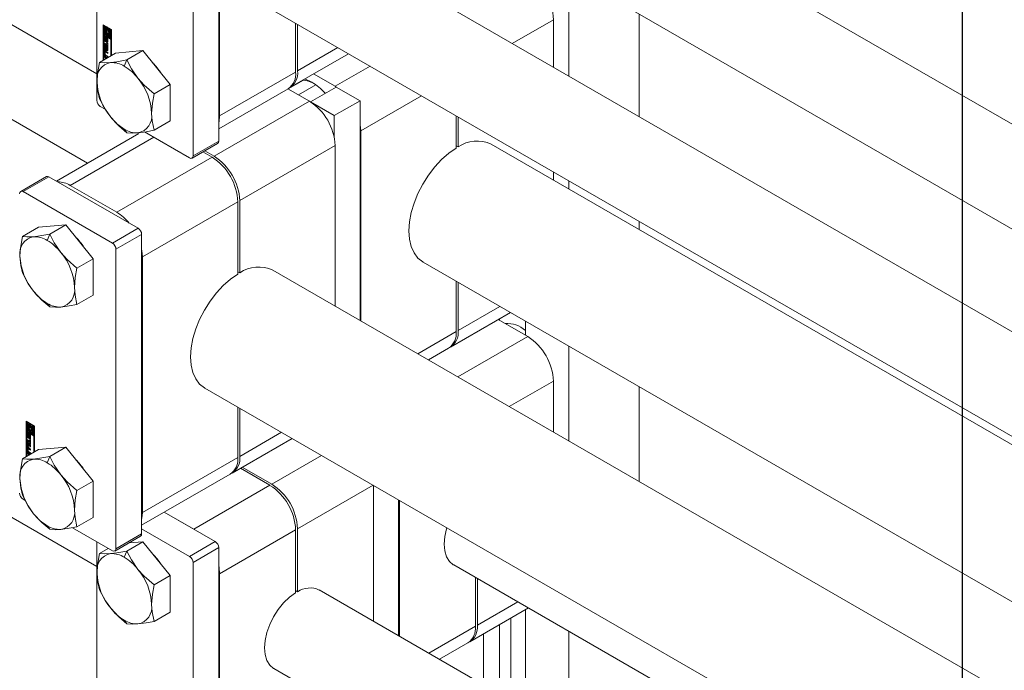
# Model space of a CAD drawing. Header units: millimetres. Extents: x 525 to 29324, y 175 to 20618.
# Tile 421 of 588: x 21786 to 22003, y 13096 to 13239. Entities that reach past the tile are written whole.
import ezdxf

# ---------------------------------------------------------------- set-up
doc = ezdxf.new("R2010")
doc.units = ezdxf.units.MM
doc.linetypes.add('SLD-Continua', pattern=[0])
doc.layers.add('COTAS', color=1, linetype='SLD-Continua')

msp = doc.modelspace()

# ---------------------------------------------------------------- linework, layer by layer
at = {"color": 7, "linetype": 'SLD-Continua', "lineweight": 18, "ltscale": 35}
for p, q in [((21801.03, 13207.24), (21174.62, 13568.77)), ((21217.67, 13564.79), (21803.05, 13226.94)), ((21300.96, 13408.18), (21803.05, 13118.4)), ((22914.32, 12690.8), (21891.66, 13281.02)), ((21803.05, 13276.47), (21803.05, 13221.1)), ((21829.92, 13212.12), (21829.92, 13267.49)), ((21824.27, 13264.23), (21824.27, 13208.86)), ((21830.1, 13261.75), (21830.1, 13217.65)), ((21881.67, 13263.69), (22894.31, 12679.25)), ((22874.72, 12667.94), (21852.06, 13258.17)), ((21907, 13249.07), (21907, 13226.46)), ((21842.07, 13240.84), (22863.71, 12651.2)), ((21922.55, 13240.1), (21922.55, 13217.48)), ((21804.47, 13237.76), (21806.32, 13236.69)), ((21804.47, 13229.93), (21804.47, 13237.76)), ((21804.61, 13237.68), (21804.61, 13230.01)), ((21846.86, 13227.33), (21846.86, 13238.07)), ((21847.28, 13237.83), (21847.28, 13227.57)), ((21903.64, 13238.86), (21894.57, 13233.63)), ((21903.64, 13238.86), (21903.64, 13228.4)), ((21804.78, 13237.54), (21804.64, 13237.46)), ((21804.64, 13237.46), (21804.64, 13235.58)), ((21804.82, 13237.36), (21804.64, 13237.46)), ((21804.64, 13235.58), (21805.31, 13235.19)), ((21804.96, 13237.44), (21804.78, 13237.54)), ((21804.96, 13237.44), (21804.82, 13237.36)), ((21804.82, 13235.68), (21804.82, 13237.36)), ((21804.96, 13235.76), (21804.82, 13235.68)), ((21805.13, 13235.5), (21804.82, 13235.68)), ((21804.96, 13236.56), (21804.96, 13237.44)), ((21804.96, 13235.76), (21804.96, 13236.11)), ((21805.13, 13235.66), (21804.96, 13235.76)), ((21805.13, 13236.71), (21805.06, 13236.67)), ((21805.27, 13237.26), (21805.13, 13237.17)), ((21805.13, 13237.17), (21805.13, 13236.69)), ((21805.31, 13237.07), (21805.13, 13237.17)), ((21805.13, 13235.77), (21805.13, 13235.5)), ((21805.45, 13237.15), (21805.27, 13237.26)), ((21805.45, 13237.15), (21805.31, 13237.07)), ((21805.31, 13236.47), (21805.31, 13237.07)), ((21805.45, 13236.55), (21805.31, 13236.47)), ((21805.45, 13235.88), (21805.31, 13235.8)), ((21805.31, 13235.19), (21805.31, 13235.8)), ((21805.45, 13236.55), (21805.45, 13237.15)), ((21805.45, 13235.28), (21805.45, 13235.88)), ((21805.62, 13237.05), (21805.48, 13236.97)), ((21806.15, 13236.59), (21805.48, 13236.97)), ((21805.48, 13236.97), (21805.48, 13236.36)), ((21805.62, 13235.78), (21805.48, 13235.7)), ((21805.48, 13235.7), (21805.48, 13235.09)), ((21806.29, 13236.67), (21805.62, 13237.05)), ((21805.67, 13235.78), (21805.62, 13235.78)), ((21805.66, 13236.67), (21805.97, 13236.49)), ((21805.66, 13236.39), (21805.66, 13236.67)), ((21805.8, 13236.47), (21805.66, 13236.39)), ((21805.73, 13235.5), (21805.87, 13235.58)), ((21805.8, 13236.47), (21805.8, 13236.59)), ((21805.8, 13235.07), (21805.8, 13235.54)), ((21805.97, 13236.49), (21805.97, 13234.81)), ((21806.29, 13236.67), (21806.15, 13236.59)), ((21806.15, 13234.71), (21806.15, 13236.59)), ((21806.29, 13234.79), (21806.29, 13236.67)), ((21806.32, 13236.69), (21806.32, 13231)), ((21804.64, 13235.38), (21804.78, 13235.46)), ((21806.15, 13234.51), (21804.64, 13235.38)), ((21804.64, 13235.38), (21804.64, 13230.03)), ((21804.86, 13235.06), (21804.72, 13234.98)), ((21804.72, 13234.47), (21804.72, 13234.98)), ((21804.86, 13234.55), (21804.72, 13234.47)), ((21804.74, 13233.76), (21805.29, 13233.44)), ((21804.74, 13233.49), (21804.74, 13233.76)), ((21804.88, 13233.57), (21804.74, 13233.49)), ((21805.29, 13233.17), (21804.74, 13233.49)), ((21804.74, 13233.37), (21805.47, 13232.5)), ((21804.74, 13233.08), (21804.74, 13233.37)), ((21806.29, 13234.59), (21804.78, 13235.46)), ((21804.86, 13234.55), (21804.86, 13235.06)), ((21804.88, 13233.57), (21804.88, 13233.68)), ((21805.43, 13233.25), (21804.88, 13233.57)), ((21804.91, 13234.83), (21804.91, 13234.4)), ((21804.96, 13234.91), (21804.93, 13234.9)), ((21804.96, 13234.91), (21804.94, 13234.9)), ((21804.96, 13234.89), (21804.95, 13234.9)), ((21804.96, 13234.9), (21804.95, 13234.9)), ((21804.95, 13234.07), (21805.09, 13234.15)), ((21804.96, 13235.1), (21804.96, 13234.89)), ((21804.98, 13234.28), (21805.12, 13234.36)), ((21805.12, 13234.36), (21804.98, 13234.28)), ((21805.14, 13234.38), (21804.99, 13234.3)), ((21805, 13234.34), (21805.01, 13234.81)), ((21805.15, 13234.42), (21805, 13234.34)), ((21805.16, 13234.89), (21805.01, 13234.81)), ((21805.12, 13234.36), (21805.12, 13234.36)), ((21805.15, 13234.42), (21805.16, 13234.89)), ((21805.19, 13234.67), (21805.18, 13234.2)), ((21805.35, 13234.82), (21805.21, 13234.74)), ((21805.35, 13234.82), (21805.21, 13234.74)), ((21805.38, 13234.82), (21805.23, 13234.73)), ((21805.23, 13233.91), (21805.23, 13234.12)), ((21805.37, 13233.99), (21805.23, 13233.91)), ((21805.38, 13234.81), (21805.24, 13234.73)), ((21805.24, 13233.9), (21805.39, 13233.99)), ((21805.4, 13234.78), (21805.26, 13234.7)), ((21805.26, 13234.12), (21805.4, 13234.2)), ((21805.41, 13234.21), (21805.27, 13234.13)), ((21805.42, 13234.74), (21805.28, 13234.66)), ((21805.42, 13234.7), (21805.28, 13234.62)), ((21805.28, 13234.19), (21805.28, 13234.62)), ((21805.42, 13234.27), (21805.28, 13234.19)), ((21805.42, 13234.24), (21805.28, 13234.16)), ((21805.29, 13233.82), (21805.47, 13233.71)), ((21805.29, 13233.44), (21805.29, 13233.82)), ((21805.43, 13233.52), (21805.29, 13233.44)), ((21805.45, 13235.28), (21805.31, 13235.19)), ((21805.37, 13234.19), (21805.37, 13233.99)), ((21805.42, 13234.27), (21805.42, 13234.7)), ((21805.43, 13233.52), (21805.43, 13233.74)), ((21805.47, 13234.54), (21805.47, 13234.04)), ((21805.47, 13233.71), (21805.47, 13232.69)), ((21805.48, 13235.09), (21805.66, 13234.99)), ((21805.66, 13234.99), (21805.66, 13235.47)), ((21805.8, 13235.07), (21805.66, 13234.99)), ((21805.97, 13234.81), (21806.15, 13234.71)), ((21806.29, 13234.79), (21806.15, 13234.71)), ((21806.29, 13234.59), (21806.15, 13234.51)), ((21806.15, 13230.9), (21806.15, 13234.51)), ((21806.29, 13230.98), (21806.29, 13234.59)), ((21807.22, 13231.52), (21803.66, 13229.46)), ((21804.86, 13231.92), (21804.72, 13231.84)), ((21804.72, 13231.26), (21804.72, 13231.84)), ((21804.86, 13231.34), (21804.72, 13231.26)), ((21804.88, 13233.16), (21804.74, 13233.08)), ((21804.86, 13232.93), (21804.74, 13233.08)), ((21804.74, 13232.37), (21804.86, 13232.38)), ((21804.74, 13232.08), (21804.74, 13232.37)), ((21804.88, 13232.16), (21804.74, 13232.08)), ((21805.47, 13232.1), (21804.74, 13232.08)), ((21805, 13233.01), (21804.86, 13232.93)), ((21804.86, 13232.38), (21804.86, 13232.93)), ((21805, 13232.46), (21804.86, 13232.38)), ((21804.86, 13231.34), (21804.86, 13231.92)), ((21804.88, 13233.16), (21804.88, 13233.2)), ((21805, 13233.01), (21804.88, 13233.16)), ((21804.88, 13232.16), (21804.88, 13232.39)), ((21805.47, 13232.18), (21804.88, 13232.16)), ((21804.9, 13231.64), (21804.9, 13231.25)), ((21805.06, 13231.77), (21804.92, 13231.69)), ((21804.94, 13231.97), (21805.47, 13231.67)), ((21805.11, 13231.76), (21804.97, 13231.68)), ((21805.47, 13231.39), (21804.97, 13231.68)), ((21805, 13232.46), (21805, 13233.01)), ((21805.16, 13232.82), (21805.02, 13232.74)), ((21805.02, 13232.74), (21805.02, 13232.38)), ((21805.31, 13232.39), (21805.02, 13232.74)), ((21805.02, 13232.38), (21805.31, 13232.39)), ((21805.47, 13231.55), (21805.11, 13231.76)), ((21805.45, 13232.48), (21805.16, 13232.82)), ((21805.43, 13233.25), (21805.29, 13233.17)), ((21805.29, 13232.79), (21805.29, 13233.17)), ((21805.43, 13232.87), (21805.29, 13232.79)), ((21805.47, 13232.69), (21805.29, 13232.79)), ((21805.45, 13232.48), (21805.31, 13232.39)), ((21805.43, 13232.87), (21805.43, 13233.25)), ((21805.47, 13232.85), (21805.43, 13232.87)), ((21805.47, 13232.5), (21805.47, 13232.1)), ((21805.47, 13231.67), (21805.47, 13231.39)), ((21813.24, 13232.06), (21807.22, 13231.52)), ((21813.24, 13232.06), (21809.67, 13230)), ((21819.25, 13224.58), (21813.24, 13232.06)), ((21845.62, 13223.91), (21858.51, 13231.35)), ((21856.17, 13232.7), (21847.28, 13227.57)), ((21804.74, 13230.88), (21805.43, 13230.49)), ((21804.74, 13230.61), (21804.74, 13230.88)), ((21804.88, 13230.69), (21804.74, 13230.61)), ((21804.99, 13230.47), (21804.74, 13230.61)), ((21804.88, 13230.69), (21804.88, 13230.8)), ((21805.13, 13230.55), (21804.88, 13230.69)), ((21805.09, 13230.94), (21804.94, 13230.86)), ((21805.47, 13230.56), (21804.94, 13230.86)), ((21804.97, 13231.12), (21805.47, 13230.83)), ((21805.13, 13230.55), (21804.99, 13230.47)), ((21804.99, 13230.23), (21804.99, 13230.47)), ((21805.47, 13230.72), (21805.09, 13230.94)), ((21805.13, 13230.31), (21805.13, 13230.55)), ((21805.31, 13230.45), (21805.17, 13230.36)), ((21805.19, 13230.35), (21805.17, 13230.36)), ((21805.17, 13230.36), (21805.17, 13230.33)), ((21805.34, 13230.43), (21805.31, 13230.45)), ((21805.47, 13230.83), (21805.47, 13230.56)), ((21809.67, 13230), (21809.13, 13228.62)), ((21830.1, 13217.65), (21846.86, 13227.33)), ((21855.56, 13224.18), (21850.82, 13226.91)), ((21855.56, 13224.18), (21863.25, 13228.62)), ((21848.62, 13225.54), (21845.25, 13223.6)), ((21819.25, 13224.58), (21815.68, 13222.53)), ((21819.25, 13216.57), (21819.25, 13224.58)), ((21829.92, 13214.85), (21845.2, 13223.66)), ((21845.17, 13223.64), (21849.9, 13220.91)), ((21845.37, 13223.77), (21845.27, 13223.58)), ((21847.49, 13222.3), (21851.32, 13224.51)), ((21850.15, 13220.77), (21855.8, 13224.03)), ((21855.56, 13224.18), (21855.8, 13224.03)), ((21861.04, 13221.01), (21855.8, 13224.03)), ((21849.9, 13220.91), (21828.9, 13208.79)), ((21850.15, 13220.77), (21850.15, 13220.76)), ((21850.15, 13220.77), (21855.38, 13217.75)), ((21855.38, 13217.75), (21861.04, 13221.01)), ((21861.04, 13172.61), (21861.04, 13221.01)), ((21861.21, 13214.38), (21874.56, 13222.08)), ((21803.83, 13219.75), (21804.91, 13219.13)), ((21819.25, 13216.57), (21815.68, 13214.51)), ((21855.38, 13217.75), (21855.38, 13212.84)), ((21882.21, 13210.57), (21882.21, 13217.67)), ((21882.64, 13217.42), (21882.64, 13210.82)), ((21809.13, 13214.74), (21809.67, 13213.97)), ((21813.58, 13214.12), (21823.49, 13208.41)), ((21861.21, 13214.38), (21861.21, 13172.51)), ((21812.34, 13213.77), (21794.17, 13203.29)), ((21797.22, 13202.34), (21815.61, 13212.96)), ((21824.27, 13208.86), (21829.92, 13212.12)), ((21824.04, 13208.35), (21829.69, 13211.62)), ((21828.47, 13208.55), (21826.42, 13209.73)), ((21826.85, 13209.97), (21828.9, 13208.79)), ((21855.56, 13211.11), (21834.55, 13198.99)), ((21855.56, 13211.11), (21855.56, 13175.77)), ((21882.21, 13211.06), (21882.64, 13210.82)), ((22863.71, 12649.42), (21889.92, 13211.44)), ((21807.47, 13196.43), (21828.47, 13208.55)), ((21903.64, 13205.3), (21903.64, 13203.52)), ((21791.97, 13204.29), (21786.31, 13201.03)), ((21786.86, 13200.98), (21792.52, 13204.24)), ((21812.17, 13192.9), (21792.52, 13204.24)), ((21907, 13203.37), (21907, 13201.58)), ((21786.86, 13200.98), (21806.52, 13189.63)), ((21807.47, 13196.43), (21797.22, 13202.34)), ((21813.13, 13186.63), (21834.13, 13198.75)), ((21834.13, 13182.82), (21834.13, 13198.75)), ((21834.55, 13198.99), (21834.55, 13183.07)), ((21922.55, 13194.39), (21922.55, 13192.61)), ((21790.25, 13193.14), (21786.69, 13191.09)), ((21796.26, 13193.68), (21790.25, 13193.14)), ((21796.26, 13193.68), (21792.7, 13191.62)), ((21802.27, 13186.21), (21796.26, 13193.68)), ((21806.52, 13189.63), (21812.17, 13192.9)), ((21792.7, 13191.62), (21792.16, 13190.24)), ((21807.3, 13188.28), (21812.95, 13191.55)), ((21812.95, 13125.56), (21812.95, 13191.55)), ((21807.3, 13188.28), (21807.3, 13122.3)), ((21802.27, 13186.21), (21798.71, 13184.15)), ((21802.27, 13178.19), (21802.27, 13186.21)), ((21813.13, 13186.63), (21813.13, 13130.28)), ((22861.69, 12595.09), (21841.84, 13183.69)), ((21874.93, 13185.46), (22863.71, 12614.78)), ((21834.13, 13183.31), (21834.55, 13183.07)), ((21882.21, 13170.15), (21882.21, 13181.25)), ((21882.64, 13181.01), (21882.64, 13170.4)), ((21802.27, 13178.19), (21798.71, 13176.13)), ((21792.16, 13176.36), (21792.7, 13175.59)), ((21891.83, 13175.7), (21882.64, 13170.4)), ((21880.98, 13166.73), (21894.17, 13174.35)), ((21891.48, 13172.79), (21897.98, 13169.04)), ((21891.79, 13172.97), (21891.79, 13172.61)), ((21897.45, 13172.46), (21897.45, 13169.35)), ((21873.75, 13165.27), (21882.21, 13170.15)), ((21897.98, 13169.04), (21882.6, 13160.16)), ((21876.1, 13163.92), (21880.56, 13166.49)), ((21907, 13166.95), (21907, 13146.08)), ((21826.84, 13157.71), (22846.74, 12569.08)), ((21903.64, 13159.24), (21893.92, 13153.63)), ((21903.64, 13159.24), (21903.64, 13148.02)), ((21922.55, 13157.97), (21922.55, 13137.1)), ((21834.13, 13142.4), (21834.13, 13153.5)), ((21834.55, 13153.26), (21834.55, 13142.64)), ((21787.5, 13150.38), (21789.35, 13149.31)), ((21787.5, 13142.55), (21787.5, 13150.38)), ((21787.64, 13150.3), (21787.64, 13142.63)), ((21787.81, 13150.16), (21787.67, 13150.08)), ((21787.67, 13150.08), (21787.67, 13148.2)), ((21787.85, 13149.98), (21787.67, 13150.08)), ((21787.99, 13150.06), (21787.81, 13150.16)), ((21787.99, 13150.06), (21787.85, 13149.98)), ((21787.85, 13148.3), (21787.85, 13149.98)), ((21787.99, 13149.18), (21787.99, 13150.06)), ((21788.16, 13149.33), (21788.09, 13149.29)), ((21788.3, 13149.88), (21788.16, 13149.8)), ((21788.16, 13149.8), (21788.16, 13149.32)), ((21788.34, 13149.7), (21788.16, 13149.8)), ((21788.48, 13149.78), (21788.3, 13149.88)), ((21788.48, 13149.78), (21788.34, 13149.7)), ((21788.34, 13149.09), (21788.34, 13149.7)), ((21788.48, 13149.17), (21788.34, 13149.09)), ((21788.48, 13149.17), (21788.48, 13149.78)), ((21788.65, 13149.68), (21788.51, 13149.6)), ((21788.51, 13149.6), (21788.51, 13148.99)), ((21789.18, 13149.21), (21788.51, 13149.6)), ((21789.32, 13149.29), (21788.65, 13149.68)), ((21788.69, 13149.29), (21789, 13149.11)), ((21788.69, 13149.02), (21788.69, 13149.29)), ((21788.83, 13149.1), (21788.69, 13149.02)), ((21788.83, 13149.1), (21788.83, 13149.21)), ((21789, 13149.11), (21789, 13147.43)), ((21789.32, 13149.29), (21789.18, 13149.21)), ((21789.18, 13147.33), (21789.18, 13149.21)), ((21789.32, 13147.41), (21789.32, 13149.29)), ((21789.35, 13149.31), (21789.35, 13143.62)), ((21787.67, 13148.2), (21788.34, 13147.82)), ((21787.67, 13148), (21787.81, 13148.08)), ((21789.18, 13147.13), (21787.67, 13148)), ((21787.67, 13148), (21787.67, 13142.65)), ((21787.89, 13147.68), (21787.75, 13147.6)), ((21787.75, 13147.1), (21787.75, 13147.6)), ((21787.89, 13147.18), (21787.75, 13147.1)), ((21789.32, 13147.21), (21787.81, 13148.08)), ((21787.99, 13148.39), (21787.85, 13148.3)), ((21788.16, 13148.12), (21787.85, 13148.3)), ((21787.89, 13147.18), (21787.89, 13147.68)), ((21787.94, 13147.45), (21787.94, 13147.02)), ((21787.99, 13147.54), (21787.96, 13147.52)), ((21787.99, 13147.53), (21787.97, 13147.52)), ((21787.99, 13147.52), (21787.98, 13147.52)), ((21787.99, 13147.52), (21787.98, 13147.52)), ((21787.98, 13146.7), (21788.12, 13146.78)), ((21787.99, 13148.39), (21787.99, 13148.74)), ((21788.16, 13148.28), (21787.99, 13148.39)), ((21787.99, 13147.73), (21787.99, 13147.52)), ((21788.01, 13146.9), (21788.15, 13146.98)), ((21788.15, 13146.98), (21788.01, 13146.9)), ((21788.16, 13147), (21788.02, 13146.92)), ((21788.03, 13146.96), (21788.04, 13147.43)), ((21788.17, 13147.04), (21788.03, 13146.96)), ((21788.18, 13147.51), (21788.04, 13147.43)), ((21788.15, 13146.98), (21788.15, 13146.98)), ((21788.16, 13148.4), (21788.16, 13148.12)), ((21788.17, 13147.04), (21788.18, 13147.51)), ((21788.22, 13147.29), (21788.21, 13146.82)), ((21788.38, 13147.44), (21788.24, 13147.36)), ((21788.38, 13147.44), (21788.24, 13147.36)), ((21788.4, 13147.44), (21788.26, 13147.36)), ((21788.26, 13146.54), (21788.26, 13146.75)), ((21788.4, 13146.62), (21788.26, 13146.54)), ((21788.41, 13147.44), (21788.27, 13147.36)), ((21788.27, 13146.53), (21788.41, 13146.61)), ((21788.43, 13147.41), (21788.29, 13147.33)), ((21788.29, 13146.74), (21788.43, 13146.83)), ((21788.44, 13146.84), (21788.3, 13146.76)), ((21788.45, 13147.37), (21788.31, 13147.29)), ((21788.45, 13147.33), (21788.31, 13147.24)), ((21788.31, 13146.81), (21788.31, 13147.24)), ((21788.45, 13146.89), (21788.31, 13146.81)), ((21788.45, 13146.86), (21788.31, 13146.78)), ((21788.48, 13148.51), (21788.34, 13148.43)), ((21788.34, 13147.82), (21788.34, 13148.43)), ((21788.48, 13147.9), (21788.34, 13147.82)), ((21788.4, 13146.81), (21788.4, 13146.62)), ((21788.45, 13146.89), (21788.45, 13147.33)), ((21788.48, 13147.9), (21788.48, 13148.51)), ((21788.5, 13147.17), (21788.5, 13146.66)), ((21788.65, 13148.41), (21788.51, 13148.32)), ((21788.51, 13148.32), (21788.51, 13147.72)), ((21788.51, 13147.72), (21788.69, 13147.62)), ((21788.7, 13148.4), (21788.65, 13148.41)), ((21788.69, 13147.62), (21788.69, 13148.1)), ((21788.83, 13147.7), (21788.69, 13147.62)), ((21788.76, 13148.12), (21788.9, 13148.2)), ((21788.83, 13147.7), (21788.83, 13148.16)), ((21789, 13147.43), (21789.18, 13147.33)), ((21789.32, 13147.41), (21789.18, 13147.33)), ((21789.32, 13147.21), (21789.18, 13147.13)), ((21789.18, 13143.52), (21789.18, 13147.13)), ((21789.32, 13143.61), (21789.32, 13147.21)), ((21843.75, 13147.95), (21834.55, 13142.64)), ((21787.89, 13144.55), (21787.75, 13144.46)), ((21787.75, 13143.88), (21787.75, 13144.46)), ((21787.77, 13146.39), (21788.32, 13146.07)), ((21787.77, 13146.11), (21787.77, 13146.39)), ((21787.91, 13146.19), (21787.77, 13146.11)), ((21788.32, 13145.79), (21787.77, 13146.11)), ((21787.77, 13146), (21788.5, 13145.13)), ((21787.77, 13145.7), (21787.77, 13146)), ((21787.91, 13145.78), (21787.77, 13145.7)), ((21787.89, 13145.56), (21787.77, 13145.7)), ((21787.77, 13144.99), (21787.89, 13145)), ((21787.77, 13144.7), (21787.77, 13144.99)), ((21787.91, 13144.78), (21787.77, 13144.7)), ((21788.5, 13144.73), (21787.77, 13144.7)), ((21788.03, 13145.64), (21787.89, 13145.56)), ((21787.89, 13145), (21787.89, 13145.56)), ((21788.03, 13145.08), (21787.89, 13145)), ((21787.89, 13143.96), (21787.89, 13144.55)), ((21787.91, 13146.19), (21787.91, 13146.3)), ((21788.46, 13145.87), (21787.91, 13146.19)), ((21787.91, 13145.78), (21787.91, 13145.83)), ((21788.03, 13145.64), (21787.91, 13145.78)), ((21787.91, 13144.78), (21787.91, 13145.01)), ((21788.5, 13144.8), (21787.91, 13144.78)), ((21787.97, 13144.6), (21788.5, 13144.29)), ((21788.03, 13145.08), (21788.03, 13145.64)), ((21788.19, 13145.45), (21788.05, 13145.37)), ((21788.34, 13145.02), (21788.05, 13145.37)), ((21788.05, 13145.37), (21788.05, 13145)), ((21788.05, 13145), (21788.34, 13145.02)), ((21788.48, 13145.1), (21788.19, 13145.45)), ((21788.32, 13146.44), (21788.5, 13146.34)), ((21788.32, 13146.07), (21788.32, 13146.44)), ((21788.46, 13146.15), (21788.32, 13146.07)), ((21788.46, 13145.87), (21788.32, 13145.79)), ((21788.32, 13145.42), (21788.32, 13145.79)), ((21788.46, 13145.5), (21788.32, 13145.42)), ((21788.5, 13145.31), (21788.32, 13145.42)), ((21788.48, 13145.1), (21788.34, 13145.02)), ((21788.46, 13146.15), (21788.46, 13146.36)), ((21788.46, 13145.5), (21788.46, 13145.87)), ((21788.5, 13145.48), (21788.46, 13145.5)), ((21788.5, 13146.34), (21788.5, 13145.31)), ((21788.5, 13145.13), (21788.5, 13144.73)), ((21796.26, 13144.68), (21790.25, 13144.14)), ((21796.26, 13144.68), (21792.7, 13142.63)), ((21802.27, 13137.21), (21796.26, 13144.68)), ((21832.9, 13138.98), (21846.09, 13146.6)), ((21790.25, 13144.14), (21786.69, 13142.09)), ((21787.89, 13143.96), (21787.75, 13143.88)), ((21787.77, 13143.51), (21788.46, 13143.11)), ((21787.77, 13143.24), (21787.77, 13143.51)), ((21787.91, 13143.32), (21787.77, 13143.24)), ((21788.02, 13143.09), (21787.77, 13143.24)), ((21787.91, 13143.32), (21787.91, 13143.43)), ((21788.16, 13143.17), (21787.91, 13143.32)), ((21787.93, 13144.26), (21787.93, 13143.87)), ((21788.09, 13144.39), (21787.95, 13144.31)), ((21788.12, 13143.57), (21787.97, 13143.49)), ((21788.5, 13143.18), (21787.97, 13143.49)), ((21788.14, 13144.39), (21788, 13144.3)), ((21788.5, 13144.02), (21788, 13144.3)), ((21788, 13143.75), (21788.5, 13143.46)), ((21788.16, 13143.17), (21788.02, 13143.09)), ((21788.02, 13142.85), (21788.02, 13143.09)), ((21788.5, 13143.35), (21788.12, 13143.57)), ((21788.5, 13144.18), (21788.14, 13144.39)), ((21788.16, 13142.94), (21788.16, 13143.17)), ((21788.34, 13143.07), (21788.2, 13142.99)), ((21788.22, 13142.97), (21788.2, 13142.99)), ((21788.2, 13142.99), (21788.2, 13142.96)), ((21788.37, 13143.05), (21788.34, 13143.07)), ((21788.5, 13144.29), (21788.5, 13144.02)), ((21788.5, 13143.46), (21788.5, 13143.18)), ((21792.7, 13142.63), (21792.16, 13141.24)), ((21813.13, 13130.28), (21834.13, 13142.4)), ((21852.59, 13142.84), (21841.63, 13136.51)), ((21835.12, 13140.27), (21841.63, 13136.51)), ((21812.95, 13127.47), (21832.47, 13138.74)), ((21841.2, 13136.27), (21834.7, 13140.02)), ((21802.27, 13137.21), (21798.71, 13135.15)), ((21802.27, 13129.19), (21802.27, 13137.21)), ((21824.44, 13126.6), (21841.2, 13136.27)), ((21863.91, 13136.31), (21847.28, 13126.72)), ((21864.04, 13136.24), (21864.04, 13106.3)), ((21786.86, 13133.19), (21787.3, 13132.94)), ((21869.52, 13103.13), (21869.52, 13133.07)), ((21869.7, 13132.97), (21869.7, 13103.03)), ((21829.15, 13123.88), (21817.94, 13130.35)), ((21824.44, 13126.6), (21817.94, 13130.35)), ((21792.16, 13127.36), (21792.7, 13126.6)), ((21802.27, 13129.19), (21798.71, 13127.13)), ((21797.7, 13126.94), (21806.52, 13121.85)), ((21807.07, 13121.79), (21812.72, 13125.06)), ((21807.3, 13122.3), (21812.95, 13125.56)), ((21812.95, 13126.7), (21823.49, 13120.62)), ((21830.1, 13116.8), (21846.86, 13126.47)), ((21846.86, 13112.58), (21846.86, 13126.47)), ((21847.28, 13126.72), (21847.28, 13112.83)), ((21803.05, 13123.85), (21803.05, 13076.15)), ((21813.24, 13123.85), (21809.67, 13121.8)), ((21813.24, 13123.85), (21810.16, 13123.58)), ((21819.25, 13116.38), (21813.24, 13123.85)), ((21823.49, 13120.62), (21829.15, 13123.88)), ((21805.6, 13122.38), (21803.66, 13121.26)), ((21809.67, 13121.8), (21809.13, 13120.41)), ((21824.27, 13119.27), (21829.92, 13122.54)), ((21829.92, 13067.17), (21829.92, 13122.54)), ((21824.27, 13119.27), (21824.27, 13063.9)), ((21881.67, 13118.74), (22846.74, 12561.75)), ((21819.25, 13116.38), (21815.68, 13114.32)), ((21819.25, 13108.36), (21819.25, 13116.38)), ((21830.1, 13116.8), (21830.1, 13072.7)), ((21886.46, 13105.23), (21886.46, 13115.97)), ((21886.88, 13115.73), (21886.88, 13105.47)), ((21846.86, 13113.07), (21847.28, 13112.83)), ((22846.74, 12539.13), (21852.07, 13113.21)), ((21895.77, 13110.6), (21886.88, 13105.47)), ((21819.25, 13108.36), (21815.68, 13106.3)), ((21885.22, 13101.81), (21898.11, 13109.25)), ((21897.45, 13108.87), (21897.45, 13087.01)), ((21809.13, 13106.53), (21809.67, 13105.77)), ((21891.79, 13105.6), (21891.79, 13090.28)), ((21894.27, 13107.03), (21894.27, 13088.85)), ((21876.17, 13099.29), (21886.46, 13105.23)), ((21888.26, 13103.56), (21888.26, 13092.32)), ((21907, 13104.12), (21907, 13081.5)), ((21878.52, 13097.94), (21884.8, 13101.56)), ((21878.71, 13098.05), (21878.71, 13097.83)), ((21842.07, 13095.88), (22863.71, 12506.25))]:
    msp.add_line(p, q, dxfattribs=at)
at = {"color": 7, "linetype": 'SLD-Continua', "lineweight": 18, "ltscale": 35, "flags": 128}
for points in [[(21805.13, 13236.69), (21805.04, 13236.66), (21804.98, 13236.59), (21804.93, 13236.48), (21804.92, 13236.36), (21804.93, 13236.22), (21804.98, 13236.06), (21805.04, 13235.91), (21805.13, 13235.77)], [(21805.31, 13235.8), (21805.22, 13235.9), (21805.15, 13236.02), (21805.11, 13236.14), (21805.09, 13236.26), (21805.11, 13236.36), (21805.15, 13236.43), (21805.22, 13236.47), (21805.31, 13236.47)], [(21805.48, 13236.36), (21805.57, 13236.27), (21805.64, 13236.15), (21805.68, 13236.03), (21805.7, 13235.91), (21805.68, 13235.81), (21805.64, 13235.74), (21805.57, 13235.7), (21805.48, 13235.7)], [(21805.66, 13235.47), (21805.75, 13235.51), (21805.82, 13235.58), (21805.86, 13235.68), (21805.87, 13235.81), (21805.86, 13235.95), (21805.82, 13236.1), (21805.75, 13236.25), (21805.66, 13236.39)], [(21804.87, 13235.14), (21804.86, 13235.11), (21804.86, 13235.06)], [(21805.09, 13234.15), (21805.13, 13234.13), (21805.16, 13234.13)], [(21805.17, 13234.97), (21805.16, 13234.94), (21805.16, 13234.89)], [(21805.35, 13234.82), (21805.35, 13234.82), (21805.35, 13234.82)], [(21805.39, 13233.99), (21805.43, 13233.96), (21805.46, 13233.96)], [(21805.42, 13234.74), (21805.42, 13234.75), (21805.42, 13234.75)], [(21804.87, 13232), (21804.86, 13231.97), (21804.86, 13231.92)], [(21803.66, 13229.46), (21803.23, 13226.9), (21803.12, 13225.15)], [(21806.13, 13229.42), (21804.67, 13229.37), (21803.66, 13229.46)], [(21809.67, 13230), (21807.5, 13229.6), (21806.13, 13229.42)], [(21812.14, 13225.95), (21810.68, 13228.07), (21809.67, 13230)], [(21803.12, 13225.15), (21803.29, 13223.07), (21803.66, 13221.45)], [(21815.68, 13222.53), (21813.51, 13224.43), (21812.14, 13225.95)], [(21848.88, 13225.79), (21849.05, 13225.73), (21850.43, 13225.09)], [(21815.14, 13218.21), (21815.31, 13220.47), (21815.68, 13222.53)], [(21803.66, 13221.45), (21804.96, 13219.04), (21806.13, 13217.4)], [(21815.68, 13214.51), (21815.25, 13216.57), (21815.14, 13218.21)], [(21806.13, 13217.4), (21807.92, 13215.47), (21809.67, 13213.97)], [(21830.1, 13217.65), (21829.99, 13216.44), (21829.92, 13216.14)], [(21861.04, 13216.1), (21861.1, 13215.72), (21861.21, 13214.38)], [(21809.67, 13213.97), (21810.97, 13213.88), (21812.14, 13213.93)], [(21812.14, 13213.93), (21813.93, 13214.17), (21815.68, 13214.51)], [(21874.93, 13185.46), (21874.85, 13185.5), (21873.8, 13186.35), (21872.95, 13187.48), (21872.33, 13188.88), (21871.95, 13190.51), (21871.82, 13192.33), (21871.95, 13194.29), (21872.33, 13196.36), (21872.95, 13198.47), (21873.8, 13200.59), (21874.85, 13202.65), (21876.09, 13204.61), (21877.48, 13206.43), (21878.99, 13208.05), (21880.58, 13209.44), (21882.21, 13210.57)], [(21786.69, 13191.09), (21786.25, 13188.52), (21786.15, 13186.77)], [(21789.16, 13191.05), (21787.7, 13191), (21786.69, 13191.09)], [(21792.7, 13191.62), (21790.53, 13191.22), (21789.16, 13191.05)], [(21795.17, 13187.58), (21793.71, 13189.69), (21792.7, 13191.62)], [(21812.95, 13188.35), (21813.02, 13187.96), (21813.13, 13186.63)], [(21786.15, 13186.77), (21786.32, 13184.7), (21786.69, 13183.07)], [(21798.71, 13184.15), (21796.54, 13186.05), (21795.17, 13187.58)], [(21798.17, 13179.83), (21798.34, 13182.09), (21798.71, 13184.15)], [(21786.69, 13183.07), (21787.99, 13180.66), (21789.16, 13179.02)], [(21826.84, 13157.71), (21826.77, 13157.75), (21825.71, 13158.59), (21824.86, 13159.73), (21824.24, 13161.13), (21823.86, 13162.76), (21823.74, 13164.58), (21823.86, 13166.54), (21824.24, 13168.61), (21824.86, 13170.72), (21825.71, 13172.84), (21826.77, 13174.9), (21828.01, 13176.86), (21829.4, 13178.68), (21830.9, 13180.3), (21832.49, 13181.69), (21834.13, 13182.82)], [(21798.71, 13176.13), (21798.28, 13178.19), (21798.17, 13179.83)], [(21789.16, 13179.02), (21790.95, 13177.1), (21792.7, 13175.59)], [(21792.7, 13175.59), (21794, 13175.5), (21795.17, 13175.55)], [(21795.17, 13175.55), (21796.96, 13175.79), (21798.71, 13176.13)], [(21788.16, 13149.32), (21788.07, 13149.28), (21788, 13149.21), (21787.96, 13149.11), (21787.95, 13148.98), (21787.96, 13148.84), (21788, 13148.69), (21788.07, 13148.54), (21788.16, 13148.4)], [(21788.34, 13148.43), (21788.25, 13148.52), (21788.18, 13148.64), (21788.14, 13148.76), (21788.12, 13148.88), (21788.14, 13148.98), (21788.18, 13149.05), (21788.25, 13149.09), (21788.34, 13149.09)], [(21788.51, 13148.99), (21788.6, 13148.89), (21788.67, 13148.77), (21788.71, 13148.65), (21788.73, 13148.53), (21788.71, 13148.43), (21788.67, 13148.36), (21788.6, 13148.32), (21788.51, 13148.32)], [(21788.69, 13148.1), (21788.78, 13148.13), (21788.84, 13148.2), (21788.89, 13148.31), (21788.9, 13148.43), (21788.89, 13148.57), (21788.84, 13148.73), (21788.78, 13148.88), (21788.69, 13149.02)], [(21787.9, 13147.76), (21787.89, 13147.73), (21787.89, 13147.68)], [(21788.12, 13146.78), (21788.16, 13146.76), (21788.19, 13146.75)], [(21788.2, 13147.59), (21788.19, 13147.56), (21788.18, 13147.51)], [(21788.38, 13147.44), (21788.38, 13147.44), (21788.38, 13147.44)], [(21788.41, 13146.61), (21788.46, 13146.59), (21788.49, 13146.58)], [(21788.45, 13147.37), (21788.45, 13147.37), (21788.44, 13147.38)], [(21787.9, 13144.62), (21787.89, 13144.59), (21787.89, 13144.55)], [(21792.7, 13142.63), (21790.53, 13142.22), (21789.16, 13142.05)], [(21795.17, 13138.58), (21793.71, 13140.7), (21792.7, 13142.63)], [(21786.69, 13142.09), (21786.25, 13139.52), (21786.15, 13137.77)], [(21789.16, 13142.05), (21787.7, 13142), (21786.69, 13142.09)], [(21798.71, 13135.15), (21796.54, 13137.06), (21795.17, 13138.58)], [(21786.15, 13137.77), (21786.32, 13135.7), (21786.69, 13134.07)], [(21786.69, 13134.07), (21787.99, 13131.66), (21789.16, 13130.02)], [(21798.17, 13130.83), (21798.34, 13133.1), (21798.71, 13135.15)], [(21789.16, 13130.02), (21790.95, 13128.1), (21792.7, 13126.6)], [(21798.71, 13127.13), (21798.28, 13129.2), (21798.17, 13130.83)], [(21813.13, 13130.28), (21813.02, 13129.07), (21812.95, 13128.76)], [(21795.17, 13126.56), (21796.96, 13126.8), (21798.71, 13127.13)], [(21792.7, 13126.6), (21794, 13126.5), (21795.17, 13126.56)], [(21881.67, 13118.74), (21881.59, 13118.78), (21880.74, 13119.52), (21880.12, 13120.55), (21879.73, 13121.83), (21879.6, 13123.32), (21879.73, 13124.96), (21880.12, 13126.68), (21880.19, 13126.92)], [(21803.66, 13121.26), (21803.23, 13118.69), (21803.12, 13116.94)], [(21806.13, 13121.22), (21804.67, 13121.17), (21803.66, 13121.26)], [(21809.67, 13121.8), (21807.5, 13121.39), (21806.13, 13121.22)], [(21812.14, 13117.75), (21810.68, 13119.87), (21809.67, 13121.8)], [(21829.92, 13118.52), (21829.99, 13118.14), (21830.1, 13116.8)], [(21803.12, 13116.94), (21803.29, 13114.87), (21803.66, 13113.24)], [(21815.68, 13114.32), (21813.51, 13116.23), (21812.14, 13117.75)], [(21815.14, 13110), (21815.31, 13112.27), (21815.68, 13114.32)], [(21803.66, 13113.24), (21804.96, 13110.83), (21806.13, 13109.19)], [(21842.07, 13095.88), (21842, 13095.93), (21841.15, 13096.67), (21840.52, 13097.69), (21840.13, 13098.98), (21840, 13100.46), (21840.13, 13102.1), (21840.52, 13103.83), (21841.15, 13105.59), (21842, 13107.3), (21843.03, 13108.92), (21844.22, 13110.37), (21845.51, 13111.61), (21846.86, 13112.58)], [(21815.68, 13106.3), (21815.25, 13108.37), (21815.14, 13110)], [(21806.13, 13109.19), (21807.92, 13107.27), (21809.67, 13105.77)], [(21809.67, 13105.77), (21810.97, 13105.67), (21812.14, 13105.73)], [(21812.14, 13105.73), (21813.93, 13105.97), (21815.68, 13106.3)]]:
    msp.add_lwpolyline(points, dxfattribs=at)
at = {"color": 7, "linetype": 'SLD-Continua', "lineweight": 18, "ltscale": 1225}
for centre, radius, start, end in [((21891.36, 13238.31), 12.29, 2.6023, 57.3977), ((21805.78, 13236.31), 0.539, 162.4672, 232.2024), ((21804.89, 13235.79), 1.14, 17.6216, 36.8572), ((21805.75, 13235.8), 0.252, 300.8342, 334.9858), ((21804.86, 13235), 0.142, 50.815, 189.2203), ((21805.22, 13234.49), 0.5, 182.6023, 237.3977), ((21805.32, 13234.57), 0.462, 181.8482, 208.3744), ((21804.97, 13234.85), 0.0626, 140.0849, 167.5269), ((21805.06, 13234.83), 0.15, 166.7736, 180.4307), ((21805.12, 13234.4), 0.213, 180.6019, 195.822), ((21804.94, 13234.88), 0.0236, 95.0101, 138.5257), ((21805.06, 13234.38), 0.153, 195.0336, 213.491), ((21804.94, 13234.87), 0.0274, 60.0939, 89.7327), ((21804.99, 13234.33), 0.0616, 213.0727, 238.4452), ((21804.79, 13234.83), 0.317, 57.8294, 59.9969), ((21804.97, 13234.3), 0.0218, 233.6925, 298.769), ((21805.04, 13234.18), 0.141, 230.4968, 7.1507), ((21805.32, 13234.54), 0.45, 215.4867, 238.3314), ((21804.95, 13234.31), 0.0436, 303.5095, 336.9901), ((21804.88, 13234.34), 0.125, 337.0637, 357.0949), ((21805.15, 13234.83), 0.142, 50.8734, 189.578), ((21805.1, 13234.39), 0.0436, 303.5095, 336.9901), ((21805.02, 13234.43), 0.125, 337.0637, 357.0949), ((21805.28, 13234.68), 0.093, 153.2323, 170.3732), ((21805.36, 13234.67), 0.178, 170.9141, 178.9454), ((21805.23, 13234.71), 0.0335, 114.5836, 153.9137), ((21805.22, 13234.72), 0.0231, 54.9572, 110.7175), ((21805.21, 13234.7), 0.0431, 58.384, 60.0022), ((21805.25, 13234.14), 0.0258, 236.8556, 278.2009), ((21805.4, 13234.18), 0.318, 237.5394, 239.9935), ((21804.97, 13234.52), 0.5, 2.6023, 57.3977), ((21805.2, 13234.68), 0.067, 24.2422, 57.3858), ((21805.33, 13234.01), 0.142, 230.815, 9.2203), ((21805.25, 13234.14), 0.026, 281.1806, 333.613), ((21805.1, 13234.63), 0.176, 11.4309, 26.732), ((21805.21, 13234.17), 0.0708, 328.7136, 350.449), ((21805.08, 13234.62), 0.202, 0.3672, 12.2359), ((21805.13, 13234.19), 0.154, 348.7277, 0.3147), ((21805.36, 13234.8), 0.0224, 58.3619, 111.0801), ((21805.54, 13234.26), 0.318, 237.5394, 239.9935), ((21805.39, 13234.22), 0.027, 300.6201, 333.0958), ((21805.35, 13234.25), 0.0708, 328.7136, 350.449), ((21805.22, 13234.7), 0.202, 0.3672, 12.2359), ((21805.27, 13234.27), 0.154, 348.7277, 0.3147), ((21804.86, 13231.86), 0.14, 50.815, 189.2203), ((21805.21, 13231.28), 0.492, 182.6023, 237.3977), ((21805.35, 13231.36), 0.492, 182.6023, 237.3977), ((21804.94, 13231.65), 0.0448, 50.815, 189.2203), ((21805.06, 13231.26), 0.158, 182.6023, 237.3977), ((21805.08, 13231.72), 0.0516, 54.3909, 114.3073), ((21806.81, 13225.75), 3.74, 100.5633, 189.2501), ((21806.34, 13224.21), 5.21, 57.6568, 92.371), ((21806.64, 13220.33), 12.56, 32.7358, 45.461), ((21803.42, 13219.15), 11.06, 37.9797, 58.8998), ((21842.94, 13226.89), 3.95, 305.0092, 6.2982), ((21843.57, 13227.07), 3.75, 298.7962, 7.7584), ((21816.16, 13225.75), 13.05, 182.6376, 219.7722), ((21802.11, 13217.61), 13.05, 2.6376, 39.7722), ((21848.14, 13220.08), 5.47, 61.0006, 86.5932), ((21843.83, 13214.14), 12.79, 41.6561, 58.9436), ((21804.74, 13221.18), 1.69, 182.6023, 237.3977), ((21843.28, 13210.56), 12.29, 2.6023, 57.3977), ((21811.45, 13217.61), 3.74, 280.5633, 9.2501), ((21814.85, 13224.21), 11.06, 217.9797, 238.8998), ((21811.92, 13219.14), 5.21, 237.6568, 272.371), ((21829.38, 13212.06), 0.542, 305.0092, 6.2982), ((21886.82, 13204.78), 7.35, 65.0273, 124.7307), ((21823.79, 13208.78), 0.48, 230.815, 9.2203), ((21821.85, 13198.19), 12.29, 2.6023, 57.3977), ((21822.27, 13198.43), 12.29, 2.6023, 57.3977), ((21792.19, 13203.79), 0.553, 54.3909, 114.3073), ((21794.6, 13198.24), 4.87, 57.4354, 91.3917), ((21786.56, 13200.6), 0.48, 50.815, 189.2203), ((21802.05, 13187.47), 10.47, 38.794, 58.812), ((21811.26, 13191.47), 1.69, 2.6023, 57.3977), ((21789.84, 13187.37), 3.74, 100.5633, 189.2501), ((21789.37, 13185.84), 5.21, 57.6568, 92.371), ((21786.45, 13180.77), 11.06, 37.9797, 58.8998), ((21789.67, 13181.95), 12.56, 32.7358, 45.461), ((21805.61, 13188.21), 1.69, 2.6023, 57.3977), ((21799.19, 13187.37), 13.05, 182.6376, 219.7722), ((21785.14, 13179.23), 13.05, 2.6376, 39.7722), ((21838.74, 13177.03), 7.35, 65.0273, 124.7307), ((21794.48, 13179.23), 3.74, 280.5633, 9.2501), ((21797.88, 13185.83), 11.06, 217.9797, 238.8998), ((21794.95, 13180.76), 5.21, 237.6568, 272.371), ((21893.42, 13165.89), 6.04, 48.1218, 93.9257), ((21878.29, 13169.72), 3.95, 305.0092, 6.2982), ((21878.91, 13169.89), 3.76, 299.482, 7.6956), ((21891.36, 13158.68), 12.29, 2.6023, 57.3977), ((21788.81, 13148.93), 0.539, 162.4672, 232.2024), ((21787.92, 13148.42), 1.14, 17.6216, 36.8572), ((21787.89, 13147.62), 0.142, 50.815, 189.2203), ((21788.25, 13147.12), 0.5, 182.6023, 237.3977), ((21788.35, 13147.19), 0.462, 181.8482, 208.3744), ((21788, 13147.48), 0.0626, 140.0849, 167.5269), ((21788.09, 13147.46), 0.15, 166.7736, 180.4307), ((21788.15, 13147.02), 0.213, 180.6019, 195.822), ((21788.09, 13147.01), 0.153, 195.0336, 213.491), ((21787.97, 13147.5), 0.0236, 95.0101, 138.5257), ((21788.02, 13146.96), 0.0616, 213.0727, 238.4452), ((21787.97, 13147.5), 0.0274, 60.0939, 89.7327), ((21787.82, 13147.46), 0.317, 57.8294, 59.9969), ((21788, 13146.92), 0.0218, 233.6925, 298.769), ((21788.07, 13146.81), 0.141, 230.4968, 7.1507), ((21788.35, 13147.16), 0.45, 215.4868, 238.3314), ((21787.98, 13146.94), 0.0436, 303.5095, 336.9901), ((21787.91, 13146.97), 0.125, 337.0637, 357.0949), ((21788.18, 13147.45), 0.142, 50.8734, 189.578), ((21788.12, 13147.02), 0.0436, 303.5095, 336.9901), ((21788.05, 13147.05), 0.125, 337.0637, 357.0949), ((21788.31, 13147.3), 0.093, 153.2323, 170.3732), ((21788.39, 13147.29), 0.178, 170.9141, 178.9454), ((21788.26, 13147.33), 0.0335, 114.5836, 153.9137), ((21788.25, 13147.34), 0.0231, 54.9572, 110.7175), ((21788.24, 13147.32), 0.0431, 58.384, 60.0022), ((21788.28, 13146.77), 0.0258, 236.8556, 278.2009), ((21788, 13147.14), 0.5, 2.6023, 57.3977), ((21788.23, 13147.3), 0.067, 24.2422, 57.3858), ((21788.36, 13146.64), 0.142, 230.815, 9.2203), ((21788.27, 13146.77), 0.026, 281.1806, 333.613), ((21788.13, 13147.25), 0.176, 11.4309, 26.732), ((21788.24, 13146.79), 0.0708, 328.7136, 350.449), ((21788.11, 13147.24), 0.202, 0.3672, 12.2359), ((21788.16, 13146.81), 0.154, 348.7277, 0.3147), ((21788.39, 13147.42), 0.0224, 58.362, 111.0801), ((21788.57, 13146.89), 0.318, 237.5394, 239.9935), ((21788.42, 13146.85), 0.027, 300.6201, 333.0958), ((21788.38, 13146.87), 0.0708, 328.7136, 350.449), ((21788.25, 13147.32), 0.202, 0.3672, 12.2359), ((21788.3, 13146.89), 0.154, 348.7277, 0.3147), ((21788.77, 13148.42), 0.252, 300.8342, 334.9858), ((21787.89, 13144.49), 0.14, 50.815, 189.2203), ((21788.43, 13146.8), 0.318, 237.5394, 239.9935), ((21788.24, 13143.9), 0.492, 182.6023, 237.3977), ((21788.38, 13143.98), 0.492, 182.6023, 237.3977), ((21787.97, 13144.27), 0.0448, 50.815, 189.2203), ((21788.08, 13143.88), 0.158, 182.6023, 237.3977), ((21788.11, 13144.34), 0.0516, 54.3909, 114.3073), ((21830.21, 13141.97), 3.95, 305.0092, 6.2982), ((21830.83, 13142.14), 3.76, 299.482, 7.6956), ((21789.84, 13138.37), 3.74, 100.5633, 189.2501), ((21789.37, 13136.84), 5.21, 57.6568, 92.371), ((21786.45, 13131.77), 11.06, 37.9797, 58.8998), ((21789.67, 13132.95), 12.56, 32.7358, 45.461), ((21785.14, 13130.23), 13.05, 2.6376, 39.7722), ((21799.19, 13138.37), 13.05, 182.6376, 219.7722), ((21834.58, 13125.91), 12.29, 2.6023, 57.3977), ((21835, 13126.16), 12.29, 2.6023, 57.3977), ((21787.77, 13134.62), 1.69, 182.6023, 237.3977), ((21797.88, 13136.83), 11.06, 217.9797, 238.8998), ((21794.48, 13130.23), 3.74, 280.5633, 9.2501), ((21794.95, 13131.76), 5.21, 237.6568, 272.371), ((21812.41, 13125.5), 0.542, 305.0092, 6.2982), ((21828.23, 13122.46), 1.69, 2.6023, 57.3977), ((21806.81, 13117.54), 3.74, 100.5633, 189.2501), ((21806.34, 13116.01), 5.21, 57.6568, 92.371), ((21806.82, 13122.22), 0.48, 230.815, 9.2203), ((21806.64, 13112.12), 12.56, 32.7358, 45.461), ((21822.58, 13119.19), 1.69, 2.6023, 57.3977), ((21803.42, 13110.94), 11.06, 37.9797, 58.8998), ((21816.16, 13117.54), 13.05, 182.6376, 219.7722), ((21802.11, 13109.4), 13.05, 2.6376, 39.7722), ((21850.01, 13108.76), 4.9, 65.1256, 123.854), ((21811.45, 13109.4), 3.74, 280.5633, 9.2501), ((21814.85, 13116), 11.06, 217.9797, 238.8998), ((21811.92, 13110.94), 5.21, 237.6568, 272.371), ((21883.15, 13104.97), 3.76, 299.482, 7.6956), ((21882.53, 13104.79), 3.95, 305.0092, 6.2982)]:
    msp.add_arc(centre, radius, start, end, dxfattribs=at)
at = {"layer": 'COTAS', "ltscale": 35}
msp.add_line((21993.65, 14106.34), (21993.65, 11753.46), dxfattribs=at)

doc.saveas('drawing.dxf')
